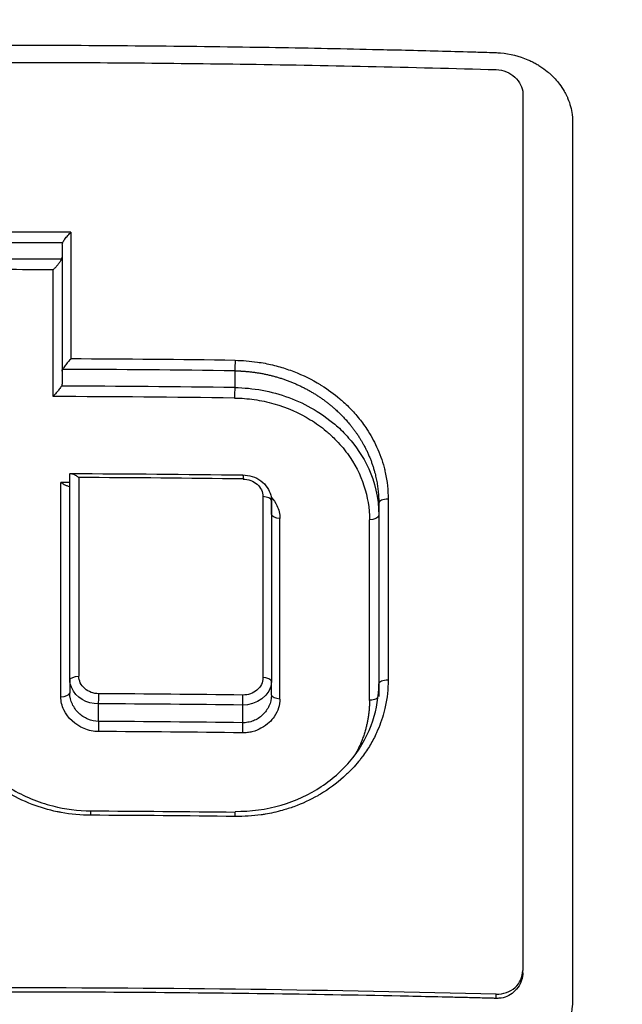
# Model space of a CAD drawing. Header units: millimetres. Extents: x 0 to 4378, y 0 to 2376.
# Tile 257 of 324: x 2215 to 2222, y 1718 to 1729. Entities that reach past the tile are written whole.
import ezdxf

# ---------------------------------------------------------------- set-up
doc = ezdxf.new("R2010")
doc.units = ezdxf.units.MM
doc.header["$LTSCALE"] = 0.2

# ---------------------------------------------------------------- blocks, each defined once
blk = doc.blocks.new('A$C8e57dc05')
for p, q in [((0.654, 1124.032), (0.654, 1122.599)), ((0.654, 1122.599), (0.654, 1122.452)), ((2.608, 1122.604), (2.608, 1122.415)), ((0.742, 1119.107), (0.743, 1121.436)), ((0.742, 1119.107), (0.743, 1121.302)), ((3.022, 1121.135), (3.022, 1119.091)), ((3.022, 1120.981), (3.022, 1121.135)), ((3.022, 1121.135), (3.022, 1120.981)), ((4.235, 1121.106), (4.235, 1119.062)), ((4.235, 1121.106), (4.235, 1121.106)), ((3.022, 1120.981), (3.022, 1120.981)), ((3.022, 1120.981), (3.022, 1119.091)), ((4.235, 1120.966), (4.235, 1118.921)), ((0.742, 1119.107), (0.742, 1118.959)), ((3.022, 1118.935), (3.022, 1119.091)), ((4.235, 1119.062), (4.235, 1119.062)), ((1.068, 1118.638), (1.068, 1118.838)), ((2.696, 1118.823), (2.696, 1118.623)), ((5.863, 1115.793), (5.863, 1115.821)), ((5.563, 1115.506), (5.563, 1115.553))]:
    blk.add_line(p, q)
for centre, major_axis, ratio, start_param, end_param in [((0, 1097.606), (71.394, -0.001), 0.372125, 1.56023, 1.581294), ((0.764, 1083.295), (0.002, -82.256), 0.00011, 4.192306, 4.212277), ((0, 1097.401), (71.374, -0.001), 0.37342, 1.56159, 1.579944), ((0.77, 1124.059), (0.115, 0.037), 0.50408, 2.674082, 2.969241), ((0, 1097.215), (71.379, -0.001), 0.373395, 1.561722, 1.579812), ((0, 1097.009), (71.367, -0.001), 0.374672, 1.563054, 1.57848), ((0.547, 1083.324), (-0.003, -81.802), 0.000065, 2.067617, 2.087671), ((-0.009, 1095.15), (74.104, -0.001), 0.372312, 1.535455, 1.56049), ((-0.008, 1094.976), (74.054, -0.001), 0.373311, 1.535473, 1.561775), ((-0.008, 1094.787), (74, -0.001), 0.373584, 1.535452, 1.561947), ((-0.007, 1094.612), (73.954, -0.001), 0.374581, 1.53547, 1.563228), ((-0.008, 1093.255), (75.713, -0.001), 0.371713, 1.535012, 1.559553), ((0.851, 1083.655), (-0.002, 81.489), 0.000095, 1.089253, 1.120097), ((0.636, 1083.648), (0.003, 81.109), 0.000059, 5.162219, 5.195712), ((-0.007, 1093.147), (75.149, -0.001), 0.375192, 1.560833, 1.562175), ((2.945, 1083.752), (0.005, -81.126), 0.000243, 4.232855, 4.26109), ((4.335, 1121.106), (-0.1, 0), 0.46206, 4.655761, 6.283195), ((4.363, 1083.835), (0.005, -80.762), 0.000269, 4.232064, 4.260427), ((3.098, 1083.766), (-0.007, -80.673), 0.000235, 2.021281, 2.049611), ((4.109, 1083.825), (-0.006, -80.412), 0.000255, 2.021837, 2.050262), ((4.335, 1119.062), (-0.1, 0), 0.436724, 4.657056, 6.283195), ((1.068, 1118.9), (0.0005, 0.0787), 0.008613, 3.794049, 5.426652), ((-0.006, 1089.806), (78.262, -0.001), 0.372443, 1.536242, 1.557068), ((-0.006, 1089.642), (-78.239, 0.001), 0.373196, 4.677852, 4.698668), ((2.696, 1118.887), (-0.0012, -0.0789), 0.02157, 0.634828, 2.264638), ((1.068, 1118.574), (-0.0005, -0.0789), 0.00857, 3.771827, 5.397793), ((-0.006, 1089.44), (-78.138, 0.001), 0.37371, 4.67781, 4.698653), ((-0.006, 1089.276), (-78.115, 0.001), 0.374455, 4.677827, 4.698659), ((-0.004, 1088.015), (-79.462, 0.001), 0.372056, 4.679464, 4.699995), ((5.563, 1115.829), (-0.297, 0.047), 0.914365, 1.715348, 3.286145)]:
    blk.add_ellipse(centre, major_axis=major_axis, ratio=ratio, start_param=start_param, end_param=end_param)
for points, knots in [([(3.067, 1137.086), (3.505, 1137.036), (3.941, 1136.976), (4.374, 1136.908), (4.856, 1136.831), (5.334, 1136.743), (5.81, 1136.644), (6.287, 1136.546), (6.761, 1136.436), (7.232, 1136.317), (7.704, 1136.197), (8.173, 1136.068), (8.639, 1135.928), (9.57, 1135.65), (10.488, 1135.331), (11.394, 1134.973), (12.144, 1134.676), (12.885, 1134.352), (13.617, 1134.001), (13.763, 1133.93), (13.909, 1133.859), (14.054, 1133.787), (14.926, 1133.352), (15.776, 1132.882), (16.601, 1132.378), (17.43, 1131.872), (18.235, 1131.331), (19.015, 1130.756), (19.795, 1130.182), (20.549, 1129.573), (21.276, 1128.931), (21.713, 1128.545), (22.139, 1128.148), (22.556, 1127.739), (22.832, 1127.468), (23.102, 1127.192), (23.366, 1126.913), (24.036, 1126.206), (24.669, 1125.473), (25.267, 1124.715), (25.868, 1123.953), (26.433, 1123.165), (26.961, 1122.352), (27.489, 1121.539), (27.98, 1120.701), (28.433, 1119.839), (28.584, 1119.552), (28.73, 1119.262), (28.873, 1118.969), (29.59, 1117.494), (30.182, 1115.981), (30.653, 1114.436), (30.94, 1113.498), (31.182, 1112.546), (31.379, 1111.583), (31.428, 1111.342), (31.474, 1111.1), (31.518, 1110.858), (31.529, 1110.797), (31.539, 1110.737), (31.55, 1110.676), (31.561, 1110.615), (31.571, 1110.554), (31.581, 1110.494), (31.602, 1110.372), (31.622, 1110.251), (31.641, 1110.129), (31.66, 1110.007), (31.679, 1109.885), (31.697, 1109.763), (31.714, 1109.64), (31.732, 1109.518), (31.748, 1109.396), (31.765, 1109.273), (31.781, 1109.15), (31.796, 1109.027), (31.812, 1108.905), (31.826, 1108.782), (31.839, 1108.658)], [0, 0, 0, 0, 0.0296065, 0.0296065, 0.0296065, 0.0625552, 0.0625552, 0.0625552, 0.0956223, 0.0956223, 0.0956223, 0.1287583, 0.1287583, 0.1287583, 0.1950345, 0.1950345, 0.1950345, 0.25, 0.25, 0.25, 0.2609996, 0.2609996, 0.2609996, 0.3271356, 0.3271356, 0.3271356, 0.3936018, 0.3936018, 0.3936018, 0.4600955, 0.4600955, 0.4600955, 0.5, 0.5, 0.5, 0.5264171, 0.5264171, 0.5264171, 0.593228, 0.593228, 0.593228, 0.6604161, 0.6604161, 0.6604161, 0.7276097, 0.7276097, 0.7276097, 0.75, 0.75, 0.75, 0.8628411, 0.8628411, 0.8628411, 0.9313886, 0.9313886, 0.9313886, 0.9485533, 0.9485533, 0.9485533, 0.9528443, 0.9528443, 0.9528443, 0.957135, 0.957135, 0.957135, 0.9657149, 0.9657149, 0.9657149, 0.9742923, 0.9742923, 0.9742923, 0.9828662, 0.9828662, 0.9828662, 0.9914358, 0.9914358, 0.9914358, 0.999992, 0.999992, 0.999992, 0.999992]), ([(3.067, 1134.309), (4.126, 1134.196), (5.172, 1134.026), (7.244, 1133.572), (8.265, 1133.288), (9.932, 1132.726), (10.592, 1132.477), (11.611, 1132.048), (11.978, 1131.885), (15.251, 1130.345), (17.895, 1128.504), (20.291, 1126.133), (20.433, 1125.989), (20.871, 1125.535), (21.175, 1125.207), (21.75, 1124.551), (22.029, 1124.216), (22.564, 1123.544), (22.824, 1123.2), (23.331, 1122.495), (23.576, 1122.137), (24.29, 1121.034), (24.73, 1120.273), (25.53, 1118.718), (25.889, 1117.924), (26.36, 1116.726), (26.504, 1116.333), (27.199, 1114.278), (27.591, 1112.569), (27.854, 1110.395), (27.895, 1109.964), (27.955, 1109.101), (27.974, 1108.666), (27.989, 1107.797), (27.986, 1107.366), (27.958, 1106.522), (27.934, 1106.107), (27.885, 1105.499), (27.867, 1105.303), (27.807, 1104.73), (27.758, 1104.348), (27.651, 1103.63), (27.593, 1103.292), (27.294, 1101.727), (26.967, 1100.51), (26.236, 1098.419), (25.874, 1097.541), (24.852, 1095.398), (24.133, 1094.157), (22.908, 1092.389), (22.475, 1091.815), (21.564, 1090.704), (21.084, 1090.163), (20.582, 1089.644)], [0.000005, 0.000005, 0.000005, 0.000005, 0.319511, 0.319511, 0.639479, 0.639479, 0.852403, 0.852403, 0.973891, 0.973891, 1.947625, 1.947625, 2.010365, 2.010365, 2.139691, 2.139691, 2.265575, 2.265575, 2.393345, 2.393345, 2.521559, 2.521559, 2.781941, 2.781941, 3.041001, 3.041001, 3.166048, 3.166048, 3.692233, 3.692233, 3.821507, 3.821507, 3.951206, 3.951206, 4.07808, 4.07808, 4.201324, 4.201324, 4.258471, 4.258471, 4.368502, 4.368502, 4.468635, 4.468635, 4.831764, 4.831764, 5.102761, 5.102761, 5.508805, 5.508805, 5.711646, 5.711646, 5.914059, 5.914059, 5.914059, 5.914059]), ([(20.254, 1089.948), (21.316, 1091.138), (22.924, 1093.134), (25.326, 1098.201), (26.033, 1100.506), (26.63, 1104.442), (26.71, 1106.029), (26.475, 1111.22), (25.525, 1114.391), (22.805, 1120.001), (20.784, 1122.663), (16.051, 1126.893), (13.47, 1128.515), (9.424, 1130.215), (8.146, 1130.647), (5.708, 1131.284), (4.554, 1131.511), (2.295, 1131.814), (1.147, 1131.901), (0.009, 1131.902)], [-5.847616, -5.847616, -5.847616, -5.847616, -5.038817, -5.038817, -4.426364, -4.426364, -4.019655, -4.019655, -3.083823, -3.083823, -2.043533, -2.043533, -1.111663, -1.111663, -0.700523, -0.700523, -0.341482, -0.341482, 0, 0, 0, 0]), ([(0.003, 1126.288), (0.918, 1126.288), (1.875, 1126.28), (2.779, 1126.266), (2.851, 1126.265), (2.923, 1126.264), (2.996, 1126.263), (3.383, 1126.257), (3.783, 1126.249), (4.166, 1126.24), (4.275, 1126.238), (4.383, 1126.235), (4.491, 1126.233), (4.737, 1126.227), (4.983, 1126.221), (5.238, 1126.213), (5.299, 1126.212), (5.362, 1126.21), (5.424, 1126.208), (5.466, 1126.206), (5.509, 1126.206), (5.552, 1126.204), (5.572, 1126.203), (5.591, 1126.202), (5.611, 1126.201), (5.72, 1126.191), (5.824, 1126.164), (5.919, 1126.123), (5.935, 1126.116), (5.951, 1126.109), (5.967, 1126.101)], [0, 0, 0, 0, 0.0625, 0.0625, 0.0625, 0.0674467, 0.0674467, 0.0674467, 0.09375, 0.09375, 0.09375, 0.1011986, 0.1011986, 0.1011986, 0.1181477, 0.1181477, 0.1181477, 0.1222453, 0.1222453, 0.1222453, 0.125, 0.125, 0.125, 0.1262746, 0.1262746, 0.1262746, 0.133446, 0.133446, 0.133446, 0.1346715, 0.1346715, 0.1346715, 0.1346715]), ([(-5.558, 1126.011), (-4.594, 1126.039), (-3.629, 1126.06), (-1.773, 1126.086), (-0.887, 1126.093), (0.893, 1126.093), (1.779, 1126.086), (3.634, 1126.06), (4.6, 1126.039), (5.564, 1126.011)], [-1.113248, -1.113248, -1.113248, -1.113248, -0.82321, -0.82321, -0.556619, -0.556619, -0.289996, -0.289996, 0, 0, 0, 0]), ([(5.967, 1126.101), (5.967, 1126.101), (5.967, 1126.101), (5.967, 1126.101), (5.983, 1126.093), (5.998, 1126.085), (6.013, 1126.076), (6.028, 1126.068), (6.043, 1126.059), (6.057, 1126.05), (6.086, 1126.031), (6.113, 1126.011), (6.14, 1125.99), (6.151, 1125.981), (6.162, 1125.971), (6.172, 1125.962), (6.211, 1125.927), (6.247, 1125.888), (6.278, 1125.847), (6.298, 1125.821), (6.315, 1125.794), (6.331, 1125.767), (6.342, 1125.749), (6.352, 1125.731), (6.36, 1125.712), (6.365, 1125.703), (6.369, 1125.693), (6.373, 1125.682), (6.397, 1125.627), (6.414, 1125.559), (6.421, 1125.504), (6.423, 1125.49), (6.425, 1125.477), (6.425, 1125.465)], [0.13467149, 0.13467149, 0.13467149, 0.13467149, 0.13467577, 0.13467577, 0.13467577, 0.13590742, 0.13590742, 0.13590742, 0.13713858, 0.13713858, 0.13713858, 0.13959007, 0.13959007, 0.13959007, 0.140625, 0.140625, 0.140625, 0.14441188, 0.14441188, 0.14441188, 0.14682819, 0.14682819, 0.14682819, 0.1484375, 0.1484375, 0.1484375, 0.1492622, 0.1492622, 0.1492622, 0.15366753, 0.15366753, 0.15366753, 0.15478892, 0.15478892, 0.15478892, 0.15478892]), ([(5.564, 1126.011), (5.643, 1126.008), (5.718, 1125.975), (5.773, 1125.925), (5.828, 1125.875), (5.863, 1125.81), (5.864, 1125.742)], [0, 0, 0, 0, 0.500515, 0.500515, 0.500515, 1, 1, 1, 1]), ([(5.864, 1125.742), (5.864, 1124.148), (5.864, 1122.526), (5.864, 1119.217), (5.864, 1117.533), (5.863, 1115.821)], [-1.119708, -1.119708, -1.119708, -1.119708, -0.559623, -0.559623, -0.000001, -0.000001, -0.000001, -0.000001]), ([(5.864, 1125.716), (5.864, 1125.703), (5.863, 1125.689), (5.863, 1125.676), (5.864, 1125.634), (5.864, 1125.593), (5.864, 1125.551)], [0, 0, 0, 0, 0.00409668, 0.00409668, 0.00409668, 0.01709551, 0.01709551, 0.01709551, 0.01709551]), ([(6.425, 1125.465), (6.426, 1125.449), (6.426, 1125.435), (6.427, 1125.424), (6.427, 1125.4), (6.426, 1125.364), (6.426, 1125.323), (6.427, 1125.265), (6.426, 1125.197), (6.427, 1125.141), (6.427, 1125.138), (6.427, 1125.134), (6.427, 1125.131), (6.427, 1125.034), (6.427, 1124.933), (6.427, 1124.837), (6.427, 1124.817), (6.427, 1124.797), (6.427, 1124.777), (6.427, 1124.601), (6.427, 1124.41), (6.427, 1124.247), (6.427, 1123.945), (6.427, 1123.633), (6.427, 1123.309), (6.427, 1123.24), (6.427, 1123.172), (6.427, 1123.103), (6.427, 1122.904), (6.427, 1122.7), (6.427, 1122.493), (6.427, 1122.286), (6.427, 1122.036), (6.427, 1121.858), (6.427, 1121.767), (6.427, 1121.676), (6.427, 1121.583), (6.427, 1121.179), (6.427, 1120.759), (6.427, 1120.32), (6.427, 1120.069), (6.427, 1119.812), (6.427, 1119.55), (6.427, 1119.378), (6.427, 1119.204), (6.427, 1119.028), (6.427, 1118.78), (6.427, 1118.528), (6.427, 1118.27), (6.427, 1118.091), (6.427, 1117.909), (6.427, 1117.724), (6.427, 1117.682), (6.427, 1117.64), (6.427, 1117.598), (6.427, 1117.37), (6.427, 1117.11), (6.427, 1116.904), (6.427, 1116.742), (6.427, 1116.576), (6.427, 1116.41), (6.427, 1116.19), (6.427, 1115.968), (6.427, 1115.748), (6.427, 1115.71), (6.427, 1115.672), (6.427, 1115.634), (6.427, 1115.617), (6.427, 1115.6), (6.427, 1115.582), (6.427, 1115.555), (6.427, 1115.527), (6.427, 1115.499), (6.427, 1115.472), (6.426, 1115.444), (6.423, 1115.417), (6.413, 1115.323), (6.386, 1115.231), (6.341, 1115.146), (6.334, 1115.132), (6.326, 1115.118), (6.318, 1115.104)], [0.1547889, 0.1547889, 0.1547889, 0.1547889, 0.15625, 0.15625, 0.15625, 0.1593979, 0.1593979, 0.1593979, 0.1637965, 0.1637965, 0.1637965, 0.1640625, 0.1640625, 0.1640625, 0.171875, 0.171875, 0.171875, 0.1734917, 0.1734917, 0.1734917, 0.1875, 0.1875, 0.1875, 0.213324, 0.213324, 0.213324, 0.21875, 0.21875, 0.21875, 0.234375, 0.234375, 0.234375, 0.25, 0.25, 0.25, 0.2579257, 0.2579257, 0.2579257, 0.2926672, 0.2926672, 0.2926672, 0.3125, 0.3125, 0.3125, 0.3255033, 0.3255033, 0.3255033, 0.34375, 0.34375, 0.34375, 0.3564771, 0.3564771, 0.3564771, 0.359375, 0.359375, 0.359375, 0.375, 0.375, 0.375, 0.3873006, 0.3873006, 0.3873006, 0.40346, 0.40346, 0.40346, 0.40625, 0.40625, 0.40625, 0.4075224, 0.4075224, 0.4075224, 0.409563, 0.409563, 0.409563, 0.4116065, 0.4116065, 0.4116065, 0.4185939, 0.4185939, 0.4185939, 0.4197379, 0.4197379, 0.4197379, 0.4197379]), ([(0.659, 1124.052), (0.662, 1124.056), (0.665, 1124.061), (0.672, 1124.072), (0.676, 1124.078), (0.689, 1124.097), (0.7, 1124.111), (0.723, 1124.14), (0.736, 1124.154), (0.751, 1124.168), (0.753, 1124.17), (0.755, 1124.172)], [0.00001438, 0.00001438, 0.00001438, 0.00001438, 0.00209057, 0.00209057, 0.00440395, 0.00440395, 0.00926791, 0.00926791, 0.01440403, 0.01440403, 0.01517686, 0.01517686, 0.01517686, 0.01517686]), ([(0.648, 1123.867), (0.645, 1123.86), (0.64, 1123.851), (0.627, 1123.832), (0.619, 1123.821), (0.603, 1123.801), (0.595, 1123.791), (0.578, 1123.771), (0.569, 1123.762), (0.558, 1123.751), (0.555, 1123.749), (0.553, 1123.747)], [-0.0153351, -0.0153351, -0.0153351, -0.0153351, -0.0116949, -0.0116949, -0.00777763, -0.00777763, -0.00389685, -0.00389685, 0, 0, 0.00096779, 0.00096779, 0.00096779, 0.00096779]), ([(0.648, 1123.867), (0.65, 1123.87), (0.652, 1123.874), (0.653, 1123.88), (0.654, 1123.884), (0.654, 1123.887)], [0.000112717, 0.000112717, 0.000112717, 0.000112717, 0.001637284, 0.001637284, 0.003009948, 0.003009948, 0.003009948, 0.003009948]), ([(0.755, 1122.738), (0.753, 1122.736), (0.751, 1122.735), (0.737, 1122.72), (0.724, 1122.707), (0.702, 1122.679), (0.691, 1122.666), (0.677, 1122.646), (0.673, 1122.64), (0.666, 1122.629), (0.663, 1122.625), (0.66, 1122.62)], [-0.01576575, -0.01576575, -0.01576575, -0.01576575, -0.0149023, -0.0149023, -0.00948324, -0.00948324, -0.00441114, -0.00441114, -0.00209553, -0.00209553, -0.00007679, -0.00007679, -0.00007679, -0.00007679]), ([(0.654, 1122.599), (0.654, 1122.602), (0.655, 1122.606), (0.657, 1122.613), (0.658, 1122.616), (0.66, 1122.62)], [0.000001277, 0.000001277, 0.000001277, 0.000001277, 0.001472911, 0.001472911, 0.003117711, 0.003117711, 0.003117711, 0.003117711]), ([(2.61, 1122.723), (2.694, 1122.722), (2.779, 1122.715), (2.863, 1122.703), (2.892, 1122.699), (2.92, 1122.694), (2.949, 1122.689), (3.006, 1122.678), (3.062, 1122.664), (3.118, 1122.648), (3.171, 1122.633), (3.223, 1122.615), (3.274, 1122.596), (3.379, 1122.555), (3.48, 1122.506), (3.574, 1122.448), (3.579, 1122.445), (3.584, 1122.442), (3.589, 1122.439), (3.661, 1122.394), (3.729, 1122.343), (3.793, 1122.289), (3.808, 1122.277), (3.822, 1122.264), (3.836, 1122.251), (3.876, 1122.215), (3.913, 1122.178), (3.949, 1122.139), (3.985, 1122.099), (4.02, 1122.057), (4.051, 1122.014), (4.068, 1121.991), (4.084, 1121.968), (4.099, 1121.945), (4.142, 1121.881), (4.179, 1121.813), (4.211, 1121.744), (4.245, 1121.668), (4.274, 1121.59), (4.295, 1121.511), (4.3, 1121.492), (4.304, 1121.473), (4.309, 1121.453), (4.33, 1121.354), (4.341, 1121.253), (4.341, 1121.152)], [0, 0, 0, 0, 0.093194, 0.093194, 0.093194, 0.125, 0.125, 0.125, 0.189042, 0.189042, 0.189042, 0.25, 0.25, 0.25, 0.375001, 0.375001, 0.375001, 0.38152, 0.38152, 0.38152, 0.477845, 0.477845, 0.477845, 0.5, 0.5, 0.5, 0.56152, 0.56152, 0.56152, 0.625001, 0.625001, 0.625001, 0.658058, 0.658058, 0.658058, 0.75, 0.75, 0.75, 0.850773, 0.850773, 0.850773, 0.875, 0.875, 0.875, 1, 1, 1, 1]), ([(0.648, 1122.431), (0.646, 1122.428), (0.644, 1122.425), (0.635, 1122.411), (0.626, 1122.399), (0.607, 1122.375), (0.598, 1122.364), (0.579, 1122.342), (0.569, 1122.331), (0.558, 1122.318), (0.555, 1122.315), (0.553, 1122.313)], [-0.01552143, -0.01552143, -0.01552143, -0.01552143, -0.01394941, -0.01394941, -0.00870943, -0.00870943, -0.00449248, -0.00449248, 0, 0, 0.00105534, 0.00105534, 0.00105534, 0.00105534]), ([(0.654, 1122.452), (0.654, 1122.449), (0.653, 1122.446), (0.651, 1122.438), (0.65, 1122.435), (0.648, 1122.431)], [-0.003257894, -0.003257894, -0.003257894, -0.003257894, -0.001782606, -0.001782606, -0.000132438, -0.000132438, -0.000132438, -0.000132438]), ([(2.608, 1122.415), (2.814, 1122.412), (3.02, 1122.374), (3.218, 1122.302), (3.317, 1122.265), (3.412, 1122.22), (3.503, 1122.167), (3.594, 1122.114), (3.715, 1122.021), (3.758, 1121.983), (3.799, 1121.946), (3.846, 1121.901), (3.894, 1121.844), (4.045, 1121.671), (4.236, 1121.381), (4.235, 1120.966)], [0, 0, 0, 0, 0.25, 0.25, 0.25, 0.375, 0.375, 0.375, 0.499999, 0.499999, 0.499999, 0.622409, 0.622409, 0.622409, 1, 1, 1, 1]), ([(2.605, 1122.296), (2.68, 1122.295), (2.754, 1122.29), (2.827, 1122.279), (2.902, 1122.268), (2.977, 1122.253), (3.05, 1122.232), (3.196, 1122.191), (3.335, 1122.129), (3.461, 1122.051), (3.524, 1122.013), (3.584, 1121.97), (3.64, 1121.923), (3.655, 1121.91), (3.67, 1121.897), (3.684, 1121.884), (3.703, 1121.867), (3.722, 1121.849), (3.74, 1121.831), (3.791, 1121.78), (3.838, 1121.725), (3.88, 1121.668), (3.962, 1121.555), (4.026, 1121.432), (4.068, 1121.304), (4.109, 1121.179), (4.13, 1121.049), (4.13, 1120.92)], [0, 0, 0, 0, 0.092784, 0.092784, 0.092784, 0.188108, 0.188108, 0.188108, 0.379065, 0.379065, 0.379065, 0.474246, 0.474246, 0.474246, 0.499999, 0.499999, 0.499999, 0.53411, 0.53411, 0.53411, 0.629504, 0.629504, 0.629504, 0.817472, 0.817472, 0.817472, 1, 1, 1, 1]), ([(0.743, 1121.436), (0.743, 1121.437), (0.743, 1121.438), (0.745, 1121.441), (0.748, 1121.442), (0.76, 1121.442), (0.771, 1121.439), (0.792, 1121.43), (0.802, 1121.425), (0.824, 1121.411), (0.834, 1121.404), (0.844, 1121.396)], [0, 0, 0, 0, 0.00105443, 0.00105443, 0.00390422, 0.00390422, 0.00841748, 0.00841748, 0.01167124, 0.01167124, 0.01536804, 0.01536804, 0.01536804, 0.01536804]), ([(2.699, 1121.426), (2.734, 1121.426), (2.77, 1121.42), (2.839, 1121.398), (2.872, 1121.381), (2.931, 1121.338), (2.956, 1121.312), (2.992, 1121.257), (3.006, 1121.229), (3.019, 1121.178), (3.022, 1121.157), (3.022, 1121.136)], [0, 0, 0, 0, 0.01064538, 0.01064538, 0.02174237, 0.02174237, 0.03262263, 0.03262263, 0.04239873, 0.04239873, 0.04929596, 0.04929596, 0.04929596, 0.04929596]), ([(0.642, 1121.342), (0.642, 1121.342), (0.642, 1121.341), (0.651, 1121.336), (0.663, 1121.328), (0.688, 1121.314), (0.698, 1121.309), (0.718, 1121.3), (0.727, 1121.297), (0.738, 1121.296), (0.741, 1121.297), (0.742, 1121.3), (0.743, 1121.301), (0.743, 1121.302)], [-0.00010774, -0.00010774, -0.00010774, -0.00010774, 0, 0, 0.00301016, 0.00301016, 0.00518551, 0.00518551, 0.0079686, 0.0079686, 0.01017461, 0.01017461, 0.01088966, 0.01088966, 0.01088966, 0.01088966]), ([(2.701, 1121.38), (2.73, 1121.38), (2.759, 1121.374), (2.787, 1121.364), (2.814, 1121.354), (2.838, 1121.34), (2.859, 1121.321), (2.88, 1121.303), (2.897, 1121.281), (2.908, 1121.257), (2.92, 1121.233), (2.926, 1121.207), (2.926, 1121.181)], [0, 0, 0, 0, 0.25, 0.25, 0.25, 0.5, 0.5, 0.5, 0.75, 0.75, 0.75, 1, 1, 1, 1]), ([(3.019, 1121.175), (3.045, 1121.146), (3.066, 1121.114), (3.083, 1121.08), (3.106, 1121.034), (3.118, 1120.984), (3.118, 1120.934)], [0.5649698, 0.5649698, 0.5649698, 0.5649698, 0.7500002, 0.7500002, 0.7500002, 1, 1, 1, 1]), ([(-0.649, 1119.108), (-0.649, 1118.953), (-0.62, 1118.796), (-0.511, 1118.496), (-0.427, 1118.348), (-0.212, 1118.087), (-0.075, 1117.971), (0.22, 1117.792), (0.382, 1117.725), (0.689, 1117.646), (0.835, 1117.627), (0.98, 1117.627)], [0, 0, 0, 0, 0.051913, 0.051913, 0.1058776, 0.1058776, 0.1607481, 0.1607481, 0.2128247, 0.2128247, 0.2563593, 0.2563593, 0.2563593, 0.2563593]), ([(1.068, 1118.838), (0.925, 1118.838), (0.814, 1118.903), (0.76, 1119.024), (0.75, 1119.049), (0.742, 1119.076), (0.742, 1119.107)], [0, 0, 0, 0, 0.83185, 0.83185, 0.83185, 1, 1, 1, 1]), ([(1.069, 1118.952), (1.04, 1118.952), (1.011, 1118.957), (0.983, 1118.967), (0.956, 1118.977), (0.931, 1118.991), (0.911, 1119.01), (0.89, 1119.028), (0.873, 1119.05), (0.861, 1119.074), (0.85, 1119.099), (0.844, 1119.125), (0.844, 1119.151)], [0, 0, 0, 0, 0.25, 0.25, 0.25, 0.5, 0.5, 0.5, 0.75, 0.75, 0.75, 1, 1, 1, 1]), ([(2.61, 1117.621), (2.787, 1117.619), (2.966, 1117.643), (3.295, 1117.74), (3.45, 1117.811), (3.722, 1117.992), (3.844, 1118.104), (4.042, 1118.355), (4.119, 1118.498), (4.213, 1118.781), (4.235, 1118.922), (4.235, 1119.062)], [0, 0, 0, 0, 0.0531011, 0.0531011, 0.1044938, 0.1044938, 0.1561913, 0.1561913, 0.2088782, 0.2088782, 0.2563926, 0.2563926, 0.2563926, 0.2563926]), ([(4.341, 1119.106), (4.341, 1119.004), (4.33, 1118.902), (4.308, 1118.802), (4.304, 1118.781), (4.299, 1118.76), (4.293, 1118.74), (4.272, 1118.661), (4.244, 1118.584), (4.21, 1118.51), (4.189, 1118.463), (4.165, 1118.418), (4.139, 1118.373), (4.112, 1118.328), (4.083, 1118.284), (4.051, 1118.242), (4.042, 1118.229), (4.032, 1118.217), (4.023, 1118.205), (3.98, 1118.151), (3.933, 1118.099), (3.883, 1118.051), (3.867, 1118.036), (3.852, 1118.022), (3.836, 1118.007), (3.756, 1117.936), (3.669, 1117.871), (3.575, 1117.815), (3.565, 1117.809), (3.555, 1117.804), (3.545, 1117.798), (3.459, 1117.75), (3.369, 1117.708), (3.276, 1117.674), (3.232, 1117.658), (3.188, 1117.644), (3.144, 1117.632), (3.08, 1117.614), (3.016, 1117.599), (2.951, 1117.589), (2.936, 1117.586), (2.921, 1117.584), (2.906, 1117.582), (2.809, 1117.568), (2.711, 1117.562), (2.612, 1117.563)], [0, 0, 0, 0, 0.124961, 0.124961, 0.124961, 0.151074, 0.151074, 0.151074, 0.25, 0.25, 0.25, 0.31207, 0.31207, 0.31207, 0.375, 0.375, 0.375, 0.39351, 0.39351, 0.39351, 0.475398, 0.475398, 0.475398, 0.5, 0.5, 0.5, 0.625, 0.625, 0.625, 0.638241, 0.638241, 0.638241, 0.75, 0.75, 0.75, 0.801734, 0.801734, 0.801734, 0.874941, 0.874941, 0.874941, 0.891604, 0.891604, 0.891604, 1, 1, 1, 1]), ([(2.925, 1119.134), (2.926, 1119.108), (2.92, 1119.081), (2.897, 1119.032), (2.879, 1119.011), (2.837, 1118.975), (2.812, 1118.96), (2.757, 1118.941), (2.728, 1118.937), (2.698, 1118.937)], [0, 0, 0, 0, 0.24981, 0.24981, 0.50014, 0.50014, 0.749753, 0.749753, 1, 1, 1, 1]), ([(1.068, 1118.638), (1.026, 1118.638), (0.984, 1118.647), (0.946, 1118.663), (0.927, 1118.672), (0.908, 1118.682), (0.891, 1118.694), (0.874, 1118.705), (0.858, 1118.718), (0.843, 1118.733), (0.828, 1118.747), (0.815, 1118.763), (0.803, 1118.779), (0.791, 1118.796), (0.78, 1118.815), (0.771, 1118.833), (0.753, 1118.873), (0.742, 1118.916), (0.742, 1118.959)], [0, 0, 0, 0, 0.2413198, 0.2413198, 0.2413198, 0.3647656, 0.3647656, 0.3647656, 0.4869088, 0.4869088, 0.4869088, 0.6096655, 0.6096655, 0.6096655, 0.7367009, 0.7367009, 0.7367009, 1, 1, 1, 1]), ([(1.067, 1118.524), (1.039, 1118.524), (1.011, 1118.527), (0.984, 1118.532), (0.957, 1118.538), (0.93, 1118.546), (0.904, 1118.557), (0.803, 1118.599), (0.72, 1118.676), (0.675, 1118.768), (0.664, 1118.791), (0.655, 1118.815), (0.65, 1118.84), (0.644, 1118.865), (0.642, 1118.89), (0.642, 1118.916)], [0, 0, 0, 0, 0.126998, 0.126998, 0.126998, 0.252712, 0.252712, 0.252712, 0.750906, 0.750906, 0.750906, 0.875453, 0.875453, 0.875453, 1, 1, 1, 1]), ([(3.118, 1118.891), (3.118, 1118.858), (3.113, 1118.825), (3.103, 1118.791), (3.092, 1118.758), (3.076, 1118.725), (3.053, 1118.692), (3.022, 1118.648), (2.984, 1118.604), (2.903, 1118.561), (2.878, 1118.547), (2.849, 1118.533), (2.8, 1118.52), (2.785, 1118.517), (2.768, 1118.514), (2.75, 1118.512), (2.732, 1118.51), (2.714, 1118.509), (2.694, 1118.509)], [0, 0, 0, 0, 0.250449, 0.250449, 0.250449, 0.500937, 0.500937, 0.500937, 0.833417, 0.833417, 0.833417, 0.938154, 0.938154, 0.938154, 0.969077, 0.969077, 0.969077, 1, 1, 1, 1]), ([(3.022, 1118.935), (3.022, 1118.892), (3.011, 1118.85), (2.994, 1118.812), (2.985, 1118.793), (2.974, 1118.775), (2.962, 1118.759), (2.95, 1118.742), (2.936, 1118.726), (2.921, 1118.712), (2.906, 1118.698), (2.89, 1118.685), (2.872, 1118.673), (2.855, 1118.662), (2.836, 1118.653), (2.817, 1118.645), (2.797, 1118.637), (2.777, 1118.632), (2.756, 1118.628), (2.737, 1118.624), (2.716, 1118.623), (2.696, 1118.623)], [0, 0, 0, 0, 0.2595321, 0.2595321, 0.2595321, 0.3859234, 0.3859234, 0.3859234, 0.5119346, 0.5119346, 0.5119346, 0.6373843, 0.6373843, 0.6373843, 0.7606928, 0.7606928, 0.7606928, 0.883548, 0.883548, 0.883548, 1, 1, 1, 1]), ([(0.598, 1117.617), (0.502, 1117.637), (0.408, 1117.665), (0.317, 1117.7), (0.213, 1117.74), (0.112, 1117.789), (0.018, 1117.846), (-0.077, 1117.904), (-0.164, 1117.97), (-0.244, 1118.043), (-0.324, 1118.116), (-0.397, 1118.196), (-0.459, 1118.281), (-0.489, 1118.322), (-0.517, 1118.364), (-0.542, 1118.407)], [0.1417191, 0.1417191, 0.1417191, 0.1417191, 0.2500001, 0.2500001, 0.2500001, 0.3750004, 0.3750004, 0.3750004, 0.5000001, 0.5000001, 0.5000001, 0.6250007, 0.6250007, 0.6250007, 0.6844931, 0.6844931, 0.6844931, 0.6844931]), ([(0.981, 1117.577), (0.868, 1117.577), (0.754, 1117.587), (0.643, 1117.608), (0.628, 1117.611), (0.613, 1117.614), (0.598, 1117.617)], [0, 0, 0, 0, 0.1250001, 0.1250001, 0.1250001, 0.1417191, 0.1417191, 0.1417191, 0.1417191]), ([(5.863, 1115.793), (5.863, 1115.779), (5.862, 1115.766), (5.86, 1115.752), (5.856, 1115.724), (5.846, 1115.695), (5.832, 1115.669), (5.818, 1115.64), (5.799, 1115.614), (5.775, 1115.59), (5.755, 1115.57), (5.732, 1115.552), (5.706, 1115.538), (5.678, 1115.523), (5.648, 1115.513), (5.617, 1115.508), (5.601, 1115.506), (5.586, 1115.506), (5.57, 1115.506), (5.568, 1115.506), (5.566, 1115.506), (5.563, 1115.506)], [0.0000012, 0.0000012, 0.0000012, 0.0000012, 0.092344, 0.092344, 0.092344, 0.2910681, 0.2910681, 0.2910681, 0.5020529, 0.5020529, 0.5020529, 0.6885164, 0.6885164, 0.6885164, 0.8872406, 0.8872406, 0.8872406, 0.9866026, 0.9866026, 0.9866026, 1, 1, 1, 1]), ([(5.563, 1115.553), (3.714, 1115.601), (1.862, 1115.624), (-1.85, 1115.625), (-3.705, 1115.601), (-5.558, 1115.554)], [0, 0, 0, 0, 0.4995825, 0.4995825, 0.9999999, 0.9999999, 0.9999999, 0.9999999]), ([(5.563, 1115.506), (5.55, 1115.506), (5.536, 1115.506), (5.522, 1115.507), (5.459, 1115.508), (5.396, 1115.51), (5.332, 1115.512), (5.269, 1115.513), (5.206, 1115.515), (5.142, 1115.516), (5.079, 1115.518), (5.016, 1115.519), (4.952, 1115.521), (4.825, 1115.523), (4.699, 1115.526), (4.572, 1115.529), (4.065, 1115.54), (3.557, 1115.548), (3.05, 1115.556), (2.542, 1115.563), (2.034, 1115.568), (1.526, 1115.572), (1.019, 1115.575), (0.511, 1115.577), (0.003, 1115.577), (0.003, 1115.577), (0.002, 1115.577), (0.002, 1115.577)], [0.0000001, 0.0000001, 0.0000001, 0.0000001, 0.0037017, 0.0037017, 0.0037017, 0.0208155, 0.0208155, 0.0208155, 0.0379293, 0.0379293, 0.0379293, 0.0550431, 0.0550431, 0.0550431, 0.0892707, 0.0892707, 0.0892707, 0.226181, 0.226181, 0.226181, 0.3630914, 0.3630914, 0.3630914, 0.5000017, 0.5000017, 0.5000017, 0.500027, 0.500027, 0.500027, 0.500027])]:
    blk.add_open_spline(points, degree=3, knots=knots)
for points in [[(2.61, 1122.723), (2.61, 1122.687), (2.609, 1122.632), (2.608, 1122.604)], [(2.608, 1122.415), (2.606, 1122.387), (2.605, 1122.332), (2.605, 1122.296)], [(0.752, 1121.442), (1.401, 1121.44), (2.05, 1121.434), (2.699, 1121.426)], [(2.699, 1121.426), (2.7, 1121.426), (2.701, 1121.409), (2.701, 1121.38)], [(3.022, 1121.135), (3.022, 1121.156), (2.972, 1121.18), (2.926, 1121.181)], [(3.022, 1121.136), (3.022, 1121.136), (3.022, 1121.135), (3.022, 1121.135)], [(3.118, 1120.934), (3.072, 1120.936), (3.022, 1120.959), (3.022, 1120.981)], [(4.235, 1120.966), (4.235, 1120.944), (4.178, 1120.919), (4.13, 1120.92)], [(0.742, 1119.107), (0.742, 1119.128), (0.796, 1119.151), (0.844, 1119.151)], [(3.022, 1119.091), (3.022, 1118.927), (2.844, 1118.822), (2.696, 1118.823)], [(3.022, 1119.091), (3.022, 1119.111), (2.972, 1119.133), (2.925, 1119.134)], [(0.642, 1118.916), (0.689, 1118.916), (0.742, 1118.939), (0.742, 1118.959)], [(3.118, 1118.891), (3.072, 1118.893), (3.022, 1118.915), (3.022, 1118.935)], [(4.226, 1118.905), (4.208, 1118.89), (4.167, 1118.877), (4.13, 1118.877)], [(2.696, 1118.623), (2.695, 1118.596), (2.694, 1118.544), (2.694, 1118.509)], [(0.981, 1117.577), (0.981, 1117.607), (0.981, 1117.626), (0.98, 1117.627)], [(0.98, 1117.627), (0.98, 1117.627), (0.98, 1117.627), (0.98, 1117.627)], [(0.98, 1117.626), (1.524, 1117.624), (2.067, 1117.619), (2.61, 1117.613)], [(2.61, 1117.612), (2.61, 1117.612), (2.61, 1117.613), (2.61, 1117.613)], [(2.612, 1117.563), (2.612, 1117.592), (2.611, 1117.61), (2.61, 1117.612)]]:
    blk.add_open_spline(points, degree=3)
for points, weights, knots in [([(2.608, 1122.604), (2.688, 1122.603), (2.85, 1122.59), (3.17, 1122.52), (3.469, 1122.384), (3.717, 1122.199), (3.879, 1122.04), (4.061, 1121.802), (4.202, 1121.484), (4.235, 1121.221), (4.235, 1121.106)], [1.00000000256, 1.00000000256, 1.00000000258, 1.00000000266, 1.00000000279, 1.00000000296, 1.0000000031, 1.00000000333, 1.00000000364, 1.0000000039, 1.00000000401], [0, 0, 0, 0, 0.0931933, 0.1890416, 0.3815195, 0.4778447, 0.5615195, 0.6580573, 0.8507729, 0.9999925, 0.9999925, 0.9999925, 0.9999925]), ([(4.13, 1118.877), (4.13, 1118.708), (4.096, 1118.54), (4.01, 1118.342), (3.99, 1118.301), (3.967, 1118.262)], [1, 0.999999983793, 0.999999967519, 0.999999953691, 0.999999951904, 0.999999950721], [0, 0, 0, 0, 0.2346353, 0.2346353, 0.2966265, 0.2966265, 0.2966265, 0.2966265])]:
    blk.add_rational_spline(points, weights, degree=3, knots=knots)

msp = doc.modelspace()

# ---------------------------------------------------------------- block references
msp.add_blockref('A$C8e57dc05', (2214.674, 602.257))

doc.saveas('drawing.dxf')
